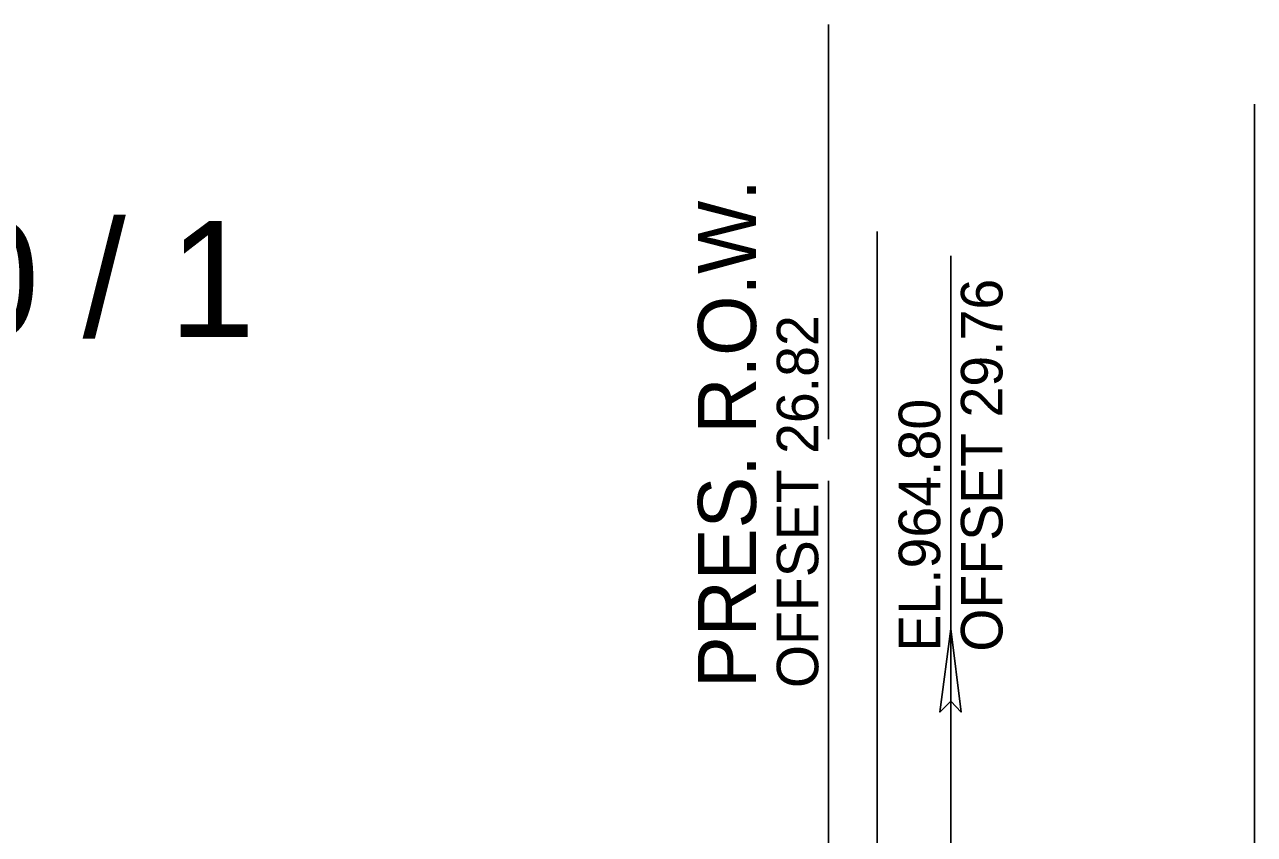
# Model space of a CAD drawing. Extents: x -192 to 2669, y -25 to 8040.
# Drawn here: x 157.45 to 187.08, y 4515.1 to 4534.63 of the extents above; entities that cross this region are included whole.
import ezdxf

# ---------------------------------------------------------------- set-up
doc = ezdxf.new("R2010")
doc.units = 0
for name, color, linetype in [('DESIGN - DRAINAGE - Special Ditches', 7, 'Continuous'), ('DESIGN - EARTHWORK - Excavation Limit Lines', 7, 'Continuous'), ('DESIGN - SHEET - Light Grid', 7, 'Continuous'), ('DESIGN - TYPICAL - Slope Tie Text', 7, 'Continuous'), ('SURVEY - PROPERTY - ROW Lines', 7, 'Continuous'), ('SURVEY - PROPERTY - ROW Lines Text', 7, 'Continuous')]:
    doc.layers.add(name, color=color, linetype=linetype)

msp = doc.modelspace()

# ---------------------------------------------------------------- linework, layer by layer
at = {"layer": 'DESIGN - DRAINAGE - Special Ditches'}
msp.add_line((179.763, 4515.174), (179.763, 4520.059), dxfattribs=at)
msp.add_lwpolyline([(179.763, 4520.059), (180.013, 4518.049), (179.763, 4518.309), (179.503, 4518.049)], close=True, dxfattribs=at)
msp.add_lwpolyline([(179.763, 4520.059), (180.013, 4518.049), (179.763, 4518.309), (179.503, 4518.049), (179.763, 4520.059)], dxfattribs=at)
at = {"layer": 'DESIGN - EARTHWORK - Excavation Limit Lines'}
for p, q in [((187.081, 4532.707), (187.081, 4480.207)), ((177.994, 4529.637), (177.994, 4477.137)), ((179.763, 4529.048), (179.763, 4476.548))]:
    msp.add_line(p, q, dxfattribs=at)
at = {"layer": 'SURVEY - PROPERTY - ROW Lines'}
for p, q in [((176.822, 4524.628), (176.822, 4534.628)), ((176.822, 4513.628), (176.822, 4523.628))]:
    msp.add_line(p, q, dxfattribs=at)

# ---------------------------------------------------------------- texts
at = {"layer": 'DESIGN - SHEET - Light Grid'}
msp.add_text('303+50.00 / 1', height=2.8, dxfattribs=at).set_placement((140, 4527.092))
at = {"layer": 'DESIGN - TYPICAL - Slope Tie Text'}
for s, p in [('OFFSET 29.76', (181.01, 4519.506)), ('EL.964.80', (179.51, 4519.506))]:
    msp.add_text(s, height=1, rotation=90, dxfattribs=at).set_placement(p)
at = {"layer": 'SURVEY - PROPERTY - ROW Lines Text'}
for s, height, p in [('PRES. R.O.W.', 1.4, (175.072, 4518.628)), ('OFFSET 26.82', 1, (176.572, 4518.628))]:
    msp.add_text(s, height=height, rotation=90, dxfattribs=at).set_placement(p)

doc.saveas('drawing.dxf')
